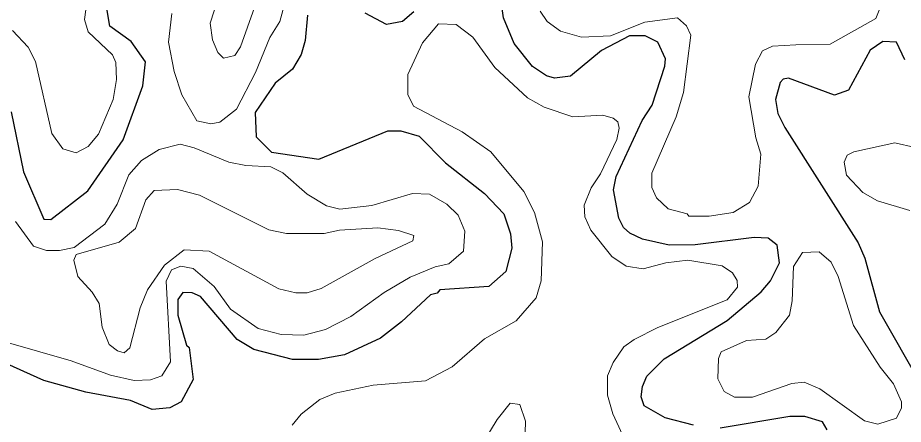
# Model space of a CAD drawing. Extents: x 763.2 to 816.8, y 7896.5 to 7952.7.
# Drawn here: x 789.67 to 792.175, y 7946.613 to 7947.763 of the extents above; entities that cross this region are included whole.
import ezdxf

# ---------------------------------------------------------------- set-up
doc = ezdxf.new("R2010")
doc.units = 0
doc.header["$LTSCALE"] = 0.064
doc.layers.add('1', color=7, linetype='Continuous', lineweight=25)
doc.layers.add('2', color=7, linetype='Continuous', lineweight=13)

msp = doc.modelspace()

# ---------------------------------------------------------------- linework, layer by layer
at = {"layer": '1'}
for points in [[(791.7535, 7947.1408), (791.5865, 7947.1203), (791.5128, 7947.1198), (791.4373, 7947.136), (791.4018, 7947.1537), (791.3839, 7947.1698), (791.3701, 7947.1962), (791.3551, 7947.2756), (791.3631, 7947.3142), (791.4368, 7947.4721), (791.4645, 7947.5152), (791.5008, 7947.6256), (791.5027, 7947.6469), (791.4804, 7947.6943), (791.4446, 7947.7122), (791.4009, 7947.7122), (791.3215, 7947.6705), (791.2334, 7947.5974), (791.1884, 7947.5921), (791.1662, 7947.5985), (791.126, 7947.6246), (791.074, 7947.6898), (791.0443, 7947.7628), (791.0295, 7947.8713)], [(789.9681, 7947.4177), (790.0241, 7947.5699), (790.0318, 7947.6387), (789.9908, 7947.6962), (789.9305, 7947.7393), (789.9221, 7947.7893)], [(790.7905, 7947.7801), (790.7584, 7947.7522), (790.7134, 7947.7442), (790.6527, 7947.7762)], [(790.4903, 7947.7702), (790.4837, 7947.6989), (790.4715, 7947.6586), (790.447, 7947.6171), (790.3981, 7947.5775), (790.3417, 7947.4952), (790.345, 7947.4263), (790.3876, 7947.3827), (790.5223, 7947.3631), (790.7174, 7947.4429), (790.7543, 7947.4429), (790.806, 7947.4283), (790.8806, 7947.3523), (790.9907, 7947.2652), (791.0453, 7947.2085), (791.0639, 7947.1515), (791.0674, 7947.1113), (791.0507, 7947.0449), (791.0025, 7947.0027), (790.8645, 7946.9928), (790.8569, 7946.9833), (790.8377, 7946.9785), (790.7561, 7946.9021), (790.6959, 7946.8566), (790.5941, 7946.8094), (790.5209, 7946.7957), (790.4471, 7946.7959), (790.3378, 7946.8245), (790.2907, 7946.8529), (790.1869, 7946.9743)], [(792.1798, 7947.6437), (792.1559, 7947.6935), (792.1169, 7947.6956), (792.0811, 7947.6709), (792.0197, 7947.5581), (791.9803, 7947.5438), (791.8507, 7947.5925), (791.8351, 7947.5893), (791.8267, 7947.5796), (791.8136, 7947.532), (791.8206, 7947.4919), (791.8402, 7947.4525), (792.0477, 7947.1261), (792.0665, 7947.083), (792.1074, 7946.9312), (792.2256, 7946.7241)], [(789.6515, 7947.4972), (789.6864, 7947.3266), (789.7438, 7947.193), (789.764, 7947.192), (789.868, 7947.2728), (789.9681, 7947.4177)], [(791.7729, 7946.9869), (791.7991, 7947.0183), (791.8254, 7947.0697), (791.8187, 7947.1199), (791.7926, 7947.1388), (791.7535, 7947.1408)], [(790.1869, 7946.9743), (790.1635, 7946.9846), (790.1375, 7946.9858), (790.1235, 7946.9657), (790.1234, 7946.9216), (790.1479, 7946.8361)], [(791.5817, 7946.6096), (791.5014, 7946.6308), (791.4424, 7946.6645), (791.4341, 7946.6898), (791.4373, 7946.719), (791.4501, 7946.749), (791.4983, 7946.7977), (791.6773, 7946.9064), (791.7729, 7946.9869)], [(790.1479, 7946.8361), (790.1553, 7946.8301), (790.1668, 7946.7397), (790.1325, 7946.6765), (790.1002, 7946.6593), (790.0509, 7946.6545), (789.989, 7946.6794), (789.8627, 7946.7037), (789.7437, 7946.7368), (789.6195, 7946.7922)], [(791.9599, 7946.5967), (791.9468, 7946.6191), (791.8962, 7946.6342), (791.8546, 7946.6346), (791.6574, 7946.6019)]]:
    msp.add_lwpolyline(points, dxfattribs=at)
at = {"layer": '2'}
for points in [[(789.8936, 7947.8749), (789.8666, 7947.8126), (789.8594, 7947.7585), (789.8695, 7947.7232), (789.938, 7947.6583), (789.9481, 7947.6362), (789.9498, 7947.5878), (789.9397, 7947.5313), (789.8989, 7947.4334), (789.8693, 7947.3989), (789.8359, 7947.3808), (789.7977, 7947.3923), (789.7663, 7947.4359), (789.7208, 7947.6396), (789.7001, 7947.6793), (789.6555, 7947.7272)], [(790.1061, 7947.7752), (790.0962, 7947.6937), (790.1126, 7947.6109), (790.1342, 7947.5445), (790.1771, 7947.4715), (790.2166, 7947.4631), (790.2423, 7947.4672), (790.2889, 7947.5046), (790.3428, 7947.6082), (790.3829, 7947.7075), (790.4115, 7947.7523), (790.4428, 7947.8672)], [(790.3401, 7947.7918), (790.3004, 7947.6811), (790.2845, 7947.6566), (790.252, 7947.6491), (790.2365, 7947.6646), (790.2209, 7947.7003), (790.2146, 7947.7473), (790.2472, 7947.8502)], [(792.1192, 7947.8161), (792.0976, 7947.7607), (791.9682, 7947.6878), (791.8708, 7947.6864), (791.8051, 7947.6829), (791.7773, 7947.669), (791.7571, 7947.632), (791.7382, 7947.5392), (791.7577, 7947.4236), (791.7723, 7947.3768), (791.7644, 7947.2861), (791.7399, 7947.24), (791.6942, 7947.2119), (791.626, 7947.2018), (791.5683, 7947.2017), (791.5635, 7947.2078), (791.5102, 7947.2227), (791.4768, 7947.2533), (791.4637, 7947.2824), (791.4635, 7947.3234), (791.5325, 7947.4827), (791.5536, 7947.5511), (791.574, 7947.7134), (791.5616, 7947.7405), (791.5365, 7947.7628), (791.4444, 7947.7506), (791.3472, 7947.7121), (791.2651, 7947.7082), (791.2051, 7947.7253), (791.1676, 7947.7523), (791.148, 7947.7818)], [(790.4467, 7946.6101), (790.4716, 7946.6414), (790.5249, 7946.6825), (790.5678, 7946.7009), (790.676, 7946.7235), (790.8232, 7946.7351), (790.8986, 7946.7748), (790.9902, 7946.8548), (791.08, 7946.9052), (791.1363, 7946.97), (791.151, 7947.0186), (791.1544, 7947.1286), (791.132, 7947.2118), (791.1022, 7947.2717), (791.0088, 7947.3831), (790.9277, 7947.4399), (790.7894, 7947.5131), (790.7732, 7947.5458), (790.7734, 7947.602), (790.8153, 7947.6918), (790.8603, 7947.7457), (790.9105, 7947.7439), (790.9573, 7947.7078), (791.0202, 7947.6218), (791.1118, 7947.5362), (791.1591, 7947.51), (791.2406, 7947.4826), (791.3254, 7947.4875), (791.3549, 7947.4793), (791.3676, 7947.4681), (791.3712, 7947.4502), (791.3644, 7947.4189), (791.3184, 7947.3211), (791.2923, 7947.2815), (791.2728, 7947.2322), (791.2745, 7947.2), (791.2913, 7947.1616), (791.351, 7947.0872), (791.3917, 7947.0596), (791.4398, 7947.0521), (791.503, 7947.0699), (791.566, 7947.0766), (791.6627, 7947.0605), (791.6921, 7947.0415), (791.7048, 7947.0192), (791.7065, 7947.0004), (791.6771, 7946.9649), (791.4812, 7946.8866), (791.4136, 7946.8528)], [(789.6643, 7947.1862), (789.7151, 7947.1166), (789.7517, 7947.1046), (789.7881, 7947.1044), (789.8298, 7947.1131), (789.9169, 7947.1788), (789.9512, 7947.2355), (789.9843, 7947.3182), (790.0205, 7947.3594), (790.0699, 7947.3906), (790.13, 7947.4051), (790.1688, 7947.3953), (790.267, 7947.3545), (790.3157, 7947.3448), (790.3863, 7947.3411), (790.4202, 7947.324), (790.4885, 7947.2633), (790.5438, 7947.2311), (790.5812, 7947.2217), (790.672, 7947.2315), (790.7871, 7947.2658), (790.8351, 7947.2641), (790.8838, 7947.2354), (790.9157, 7947.2048), (790.9346, 7947.1592), (790.9309, 7947.1021), (790.8896, 7947.0662), (790.8512, 7947.0584), (790.7805, 7947.0293), (790.7063, 7946.9856), (790.6122, 7946.9174), (790.5407, 7946.8804), (790.4794, 7946.8646), (790.4149, 7946.8664), (790.3505, 7946.8839), (790.2721, 7946.9387), (790.2259, 7947.0027), (790.1663, 7947.0533), (790.1313, 7947.0602), (790.105, 7947.0497), (790.0896, 7947.0178), (790.1025, 7946.7893), (790.0774, 7946.7496), (790.0461, 7946.7381), (789.9994, 7946.7367), (789.9325, 7946.7512), (789.8216, 7946.7924), (789.5345, 7946.8744)], [(792.1937, 7947.2177), (792.1019, 7947.2446), (792.0603, 7947.2681), (792.0146, 7947.3178), (792.0075, 7947.3543), (792.016, 7947.3739), (792.0356, 7947.3839), (792.1515, 7947.4087), (792.2089, 7947.3954)], [(791.4136, 7946.8528), (791.3843, 7946.8313), (791.3545, 7946.7878), (791.3388, 7946.7497), (791.3386, 7946.6945), (791.3531, 7946.6419)], [(791.1056, 7946.588), (791.1067, 7946.6215), (791.0906, 7946.6682), (791.0631, 7946.6724), (791.0264, 7946.6264), (790.9232, 7946.4567)], [(791.3531, 7946.6419), (791.3925, 7946.5582)]]:
    msp.add_lwpolyline(points, dxfattribs=at)
for points in [[(790.0168, 7946.9423), (790.0374, 7946.9934), (790.0852, 7947.0624), (790.1407, 7947.1061), (790.2118, 7947.1027), (790.4085, 7946.9962), (790.4571, 7946.9848), (790.4891, 7946.9847), (790.5288, 7946.9971), (790.6813, 7947.0816), (790.7882, 7947.1318), (790.7904, 7947.1465), (790.7469, 7947.1605), (790.6885, 7947.1688), (790.5807, 7947.1623), (790.5368, 7947.1526), (790.4301, 7947.1526), (790.3801, 7947.1631), (790.1841, 7947.2609), (790.1224, 7947.2772), (790.0557, 7947.2738), (790.0329, 7947.2479), (790.003, 7947.167), (789.9568, 7947.1275), (789.8354, 7947.0931), (789.8284, 7947.0768), (789.8401, 7947.0309), (789.8808, 7946.9864), (789.9001, 7946.9541), (789.9088, 7946.8878), (789.9286, 7946.8385), (789.952, 7946.8201), (789.9715, 7946.8145), (789.9868, 7946.8292)], [(792.1099, 7946.7739), (792.0347, 7946.8924), (791.9905, 7947.0304), (791.9716, 7947.0712), (791.9372, 7947.1009), (791.8905, 7947.0991), (791.8646, 7947.0594), (791.8608, 7946.9618), (791.8529, 7946.9213), (791.8144, 7946.8722), (791.7863, 7946.8537), (791.7314, 7946.8498), (791.6597, 7946.8171), (791.6521, 7946.7987), (791.6509, 7946.7414), (791.6686, 7946.7055), (791.6976, 7946.6889), (791.7484, 7946.6889), (791.8599, 7946.7279), (791.8944, 7946.7313), (791.9388, 7946.7129), (792.0652, 7946.6223), (792.1034, 7946.6133), (792.1563, 7946.6295), (792.1701, 7946.659), (792.1698, 7946.676), (792.147, 7946.7267)]]:
    msp.add_lwpolyline(points, close=True, dxfattribs=at)

doc.saveas('drawing.dxf')
